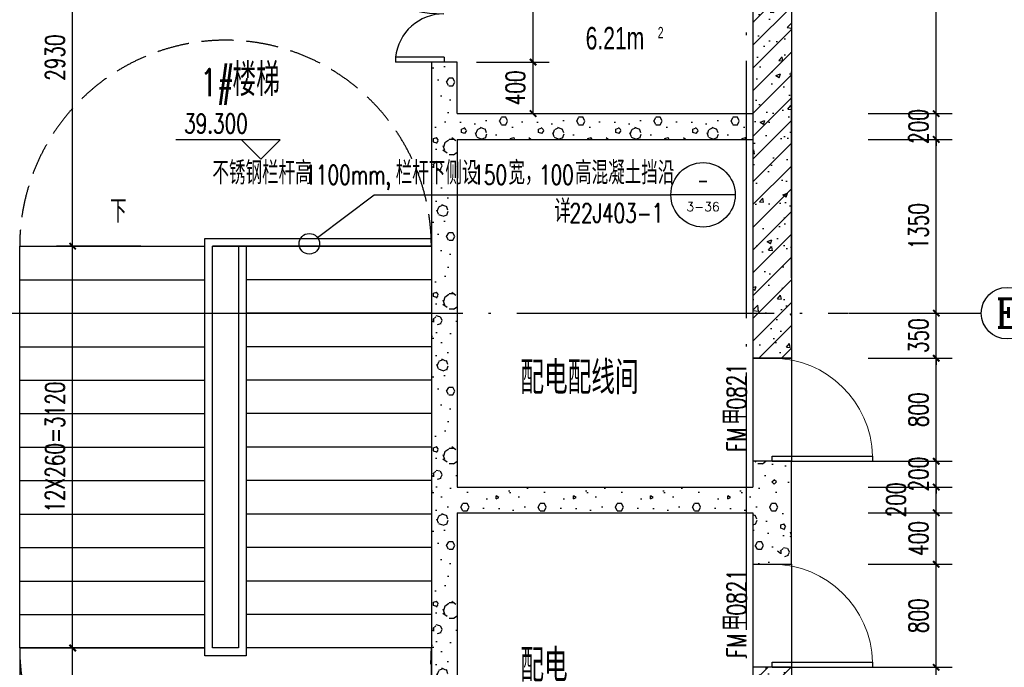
# Model space of a CAD drawing. Extents: x 797781 to 1255204, y 21234 to 1024248.
# Tile 926 of 1056: x 1179382 to 1187036, y 593530 to 598559. Entities that reach past the tile are written whole.
import ezdxf
from ezdxf.enums import TextEntityAlignment as Align

# ---------------------------------------------------------------- set-up
doc = ezdxf.new("R2010")
doc.units = 0
doc.header["$LTSCALE"] = 1000
doc.header["$MEASUREMENT"] = 0
doc.linetypes.add('230303生产综合楼-平面图_t8$0$DASH', pattern=[0.35, 0.25, -0.1])
doc.linetypes.add('230303生产综合楼-平面图_t8$0$DOTE', pattern=[2.42, 2, -0.2, 0.02, -0.2])
for name, color, linetype in [('230303生产综合楼-平面图_t8$0$AXIS', 3, 'Continuous'), ('230303生产综合楼-平面图_t8$0$AXIS_TEXT', 7, 'Continuous'), ('230303生产综合楼-平面图_t8$0$DIM_ELEV', 3, 'Continuous'), ('230303生产综合楼-平面图_t8$0$DIM_IDEN', 3, 'Continuous'), ('230303生产综合楼-平面图_t8$0$DIM_SYMB', 3, 'Continuous'), ('230303生产综合楼-平面图_t8$0$DOOR_FIRE', 4, 'Continuous'), ('230303生产综合楼-平面图_t8$0$DOOR_FIRE_TEXT', 7, 'Continuous'), ('230303生产综合楼-平面图_t8$0$DOTE', 1, '230303生产综合楼-平面图_t8$0$DOTE'), ('230303生产综合楼-平面图_t8$0$PUB_DIM', 3, 'Continuous'), ('230303生产综合楼-平面图_t8$0$PUB_HATCH', 8, 'Continuous'), ('230303生产综合楼-平面图_t8$0$PUB_TEXT', 7, 'Continuous'), ('230303生产综合楼-平面图_t8$0$SPACE', 7, 'Continuous'), ('230303生产综合楼-平面图_t8$0$STAIR', 2, 'Continuous'), ('230303生产综合楼-平面图_t8$0$WALL', 40, 'Continuous'), ('230303生产综合楼-平面图_t8$0$轮廓', 2, 'Continuous'), ('AXIS_TEXT', 7, 'Continuous'), ('DOOR_FIRE', 4, 'Continuous'), ('PUB_TEXT', 7, 'Continuous')]:
    doc.layers.add(name, color=color, linetype=linetype)
doc.styles.add('230303生产综合楼-平面图_t8$0$_HZTXT', font='@HZTXT_E', dxfattribs={"width": 0.7, "bigfont": '@@HZTXT'})
doc.styles.add('230303生产综合楼-平面图_t8$0$_TCH_AXIS', font='COMPLEX', dxfattribs={"bigfont": 'GBCBIG'})
doc.styles.add('230303生产综合楼-平面图_t8$0$_TCH_DIM', font='SIMPLEX', dxfattribs={"bigfont": 'GBCBIG'})
doc.styles.add('230303生产综合楼-平面图_T8$0$_TCH_DIM_T3', font='SIMPLEX', dxfattribs={"width": 0.705882, "bigfont": 'GBCBIG'})
doc.styles.add('230303生产综合楼-平面图_t8$0$_TCH_LABEL', font='COMPLEX', dxfattribs={"bigfont": 'GBCBIG'})
doc.styles.add('230303生产综合楼-平面图_t8$0$_TCH_WINDOW', font='SIMPLEX', dxfattribs={"height": 3.5, "bigfont": 'GBCBIG'})
doc.styles.add('COMPLEX', font='COMPLEX')
doc.dimstyles.new('230303生产综合楼-平面图_T8$0$_TCH_ARCH&&50', dxfattribs={"dimtxt": 148.75, "dimasz": 50, "dimexe": 125, "dimexo": 150, "dimgap": 63.125, "dimtad": 1, "dimdec": 0, "dimzin": 0, "dimdsep": 46, "dimtxsty": '230303生产综合楼-平面图_T8$0$_TCH_DIM_T3', "dimblk": '230303生产综合楼-平面图_t8$0$_ArchTick', "dimcen": 0.09, "dimclrt": 7, "dimazin": 2, "dimtfac": 1, "dimtdec": 0, "dimtix": 1, "dimtmove": 2, "dimatfit": 3, "dimfxl": 1, "dimtolj": 1, "dimtzin": 0, "dimarcsym": 0})
pattern_1 = [(0, (177, -183), (300, 600), [0, -600]), (0, (-174, -264), (300, 600), [0, -600]), (0, (21, -270), (300, 600), [0, -600]), (0, (234, -93), (300, 600), [0, -600]), (0, (-15, -300), (300, 600), [0, -600]), (0, (294, 285), (300, 600), [0, -600]), (0, (111, 237), (300, 600), [0, -600]), (0, (207, 162), (300, 600), [0, -600]), (0, (-282, 150), (300, 600), [0, -600]), (0, (12, 123), (300, 600), [0, -600]), (0, (-102, -30), (300, 600), [0, -600]), (0, (-96, -255), (300, 600), [0, -600]), (0, (129, -279), (300, 600), [0, -600]), (0, (294, -15), (300, 600), [0, -600]), (0, (-267, -108), (300, 600), [0, -600]), (0, (-216, -6), (300, 600), [0, -600]), (0, (18, -48), (300, 600), [0, -600]), (0, (-66, -135), (300, 600), [0, -600]), (0, (-114, 63), (300, 600), [0, -600]), (0, (-39, 288), (300, 600), [0, -600]), (0, (-243, -234), (300, 600), [0, -600]), (0, (87, 165), (300, 600), [0, -600]), (0, (-192, 174), (300, 600), [0, -600]), (0, (-240, 252), (300, 600), [0, -600]), (130.601294, (257.143, 97.143), (-1499.9999834, 1800.0000079), [26.34155, -11037.111]), (18.434949, (214.29, 108.57), (1499.9999945, 599.9999956), [27.10524, -3767.6279]), (90, (214.3, 82.86), (300, 600), [25.71428, -1174.28565]), (161.565051, (240, 74.29), (-1500.0000076, 599.999955), [27.10524, -3767.6279]), (53.130102, (240, 74.29), (300.000001, 600), [28.57143, -2971.4285]), (135, (262.86, -231.43), (-300.000036, 599.99996), [24.24366, -1672.8126]), (45, (228.57, -231.43), (299.999998, 599.999998), [24.24366, -1672.8126]), (135, (245.71, -248.57), (-300.000036, 599.99996), [24.24366, -1672.8126]), (45, (245.71, -248.57), (299.999998, 599.999998), [24.24366, -1672.8126]), (116.56505, (-25.7, 171.43), (-5e-05, 1199.99997), [31.94383, -638.8765]), (180, (-40, 200), (-300, 600), [34.28572, -565.71425]), (63.43495, (-88.57, 171.43), (3e-06, 1200), [31.94383, -638.8765]), (116.56505, (-74.3, 142.86), (-5e-05, 1199.99997), [31.94383, -638.8765]), (0, (-74.3, 142.86), (300, 600), [34.28572, -565.71425]), (63.43495, (-40, 142.86), (3e-06, 1200), [31.94383, -638.8765]), (107.102728, (200, -31.429), (-899.9999656, 3000.00000484), [38.86135, -16282.9025]), (143.972626, (188.57, 5.714), (-5699.9999277, 4199.9999952), [38.86135, -8122.02]), (180, (157.14, 28.6), (-300, 600), [37.14286, -562.8571]), (36.0273733, (88.57, 5.714), (5699.9999579, 4199.9999547), [38.86135, -8122.02]), (71.565051, (77.14, -28.57), (900.0000046, 2999.999995), [36.14032, -3758.5928]), (107.102728, (88.571, -65.714), (-899.9999656, 3000.00000484), [38.86135, -16282.9025]), (143.972626, (120, -88.57), (-5699.9999277, 4199.9999952), [38.86135, -8122.02]), (0, (120, -88.6), (300, 600), [37.14286, -562.8571]), (36.0273733, (157.143, -88.57), (5699.9999579, 4199.9999547), [38.86135, -8122.02]), (71.565051, (188.57, -65.71), (900.0000046, 2999.999995), [36.14032, -3758.5928]), (150.255118, (205.714, 248.57), (-900.000002, 599.9999926), [23.03502, -4814.3196]), (90, (185.7, 237.14), (300, 600), [22.85714, -1177.14275]), (29.744881, (185.714, 237.14), (900.0000005, 599.999997), [23.03502, -4814.3196]), (116.56505, (65.7, -177.14), (-5e-05, 1199.99997), [31.94383, -638.8765]), (168.690067, (51.43, -148.57), (-2700.000002, 599.999985), [29.13725, -6089.6855]), (41.185925, (0, -162.857), (7499.99995456, 6599.9999423), [30.37184, -12725.802]), (90, (0, -191.43), (300, 600), [28.57143, -1171.4285]), (138.814074, (22.857, -211.429), (-7499.9998667, 6600.00004204), [30.37184, -12725.802]), (16.6992442, (22.857, -211.429), (9899.9999255, 2999.9999686), [29.82945, -12498.5375]), (60.945396, (51.43, -202.857), (299.9999992, 599.9999947), [29.41609, -12325.3395]), (109.983106, (-185.714, 74.286), (-1500.00000565, 4199.9999889), [33.442, -14012.1975]), (155.556045, (-197.143, 105.714), (-3900.00001487, 1799.9999626), [34.52299, -14465.1315]), (24.4439547, (-260, 105.714), (3900.00000195, 1799.99999134), [34.52299, -14465.1315]), (70.0168934, (-271.429, 74.286), (1500.0000045, 4199.9999896), [33.442, -14012.1975]), (109.983106, (-260, 42.857), (-1500.00000565, 4199.9999889), [33.442, -14012.1975]), (160.016893, (-228.57, 31.43), (-1500.0000009, 599.9999727), [33.442, -6989.3775]), (19.9831065, (-228.57, 31.43), (1499.9999918, 599.999999), [33.442, -6989.3775]), (70.0168934, (-197.143, 42.857), (1500.0000045, 4199.9999896), [33.442, -14012.1975]), (122.005383, (37.14, 20), (-300.0000403, 599.9999694), [26.95423, -5633.434]), (18.434949, (-2.86, 34.29), (1499.9999945, 599.9999956), [27.10524, -3767.6279]), (90, (-2.86, 8.57), (300, 600), [25.71428, -1174.28565]), (161.565051, (22.86, 0), (-1500.0000076, 599.999955), [27.10524, -3767.6279]), (54.4623222, (22.857, 0), (2099.999997, 2999.9999955), [24.57807, -10298.2115]), (116.56505, (-137.14, -125.7), (-5e-05, 1199.99997), [31.94383, -638.8765]), (180, (-151.4, -97.14), (-300, 600), [31.42857, -568.5714]), (59.0362434, (-200, -125.714), (300.000001, 599.999997), [33.31973, -6963.822]), (120.963756, (-182.857, -154.286), (-300.000041, 599.9999724), [33.31973, -6963.822]), (0, (-182.86, -154.3), (300, 600), [31.42857, -568.5714]), (63.43495, (-151.43, -154.3), (3e-06, 1200), [31.94383, -638.8765])]
pattern_2 = [(45, (0, 0), (-88.388348, 88.388348), []), (50, (0, 0), (358.63009, -31.37607), [37.5, -412.5]), (355, (0, 0), (-69.37567, 376.09607), [30, -330]), (100.4514, (29.9, -2.6), (289.25469, 344.71977), [31.870095, -350.57106]), (46.1842, (0, 100), (533.62052, -82.7595), [56.25, -618.75]), (96.6356, (44.47, 93.1), (467.33135, 487.05894), [47.80514, -525.8565]), (351.1842, (0, 100), (467.33097, 487.0593), [45, -495]), (21, (50, 75), (298.453526, -201.309445), [37.5, -412.5]), (326, (50, 75), (121.65767, 362.57502), [30, -330]), (71.4514, (74.87, 58.22), (420.11131, 161.26525), [31.870095, -350.57106]), (37.5, (0, 0), (6.079928, 166.446927), [0, -326, 0, -335, 0, -331.25]), (7.5, (0, 0), (131.534769, 197.205856), [0, -191, 0, -318.5, 0, -126.25]), (327.5, (-111.5, 0), (266.911218, -11.277436), [0, -125, 0, -390, 0, -517.5]), (317.5, (-161.5, 0), (291.593085, 50.05249), [0, -162.5, 0, -259, 0, -367.5])]

# ---------------------------------------------------------------- blocks, each defined once
blk = doc.blocks.new('230303生产综合楼-平面图_t8$0$_ArchTick')
at = {"color": 0, "linetype": 'ByBlock', "const_width": 0.3}
blk.add_lwpolyline([(-0.5, -0.5), (0.5, 0.5)], dxfattribs=at)
blk = doc.blocks.new('*D3649')
at = {"layer": '230303生产综合楼-平面图_t8$0$AXIS', "color": 0, "lineweight": -2, "transparency": 16777216}
for p, q in [((1180322.6, 599730), (1179668.7, 599730)), ((1179793.7, 596800), (1179793.7, 599730)), ((1180322.6, 596800), (1179668.7, 596800))]:
    blk.add_line(p, q, dxfattribs=at)
at = {"layer": 'Defpoints', "color": 0, "transparency": 16777216}
for p in [(1179793.7, 599730), (1180472.6, 599730), (1180472.6, 596800)]:
    blk.add_point(p, dxfattribs=at)
at = {"layer": '230303生产综合楼-平面图_t8$0$AXIS', "color": 0, "lineweight": -2, "transparency": 16777216, "xscale": 50, "yscale": 50, "zscale": 50}
for p, rotation in [((1179793.7, 599730), 90), ((1179793.7, 596800), 270)]:
    blk.add_blockref('230303生产综合楼-平面图_t8$0$_ArchTick', p, dxfattribs=dict(at, rotation=rotation))
at = {"layer": '230303生产综合楼-平面图_t8$0$AXIS', "color": 7, "transparency": 16777216, "insert": (1179656.2, 598265), "char_height": 148.75, "attachment_point": 5, "rotation": 90, "style": '230303生产综合楼-平面图_T8$0$_TCH_DIM_T3'}
blk.add_mtext('\\A1;2930', dxfattribs=at)
blk = doc.blocks.new('*D3650')
at = {"layer": '230303生产综合楼-平面图_t8$0$AXIS', "color": 0, "lineweight": -2, "transparency": 16777216}
for p, q in [((1180322.6, 596800), (1179668.7, 596800)), ((1179793.7, 593680), (1179793.7, 596800)), ((1180322.6, 593680), (1179668.7, 593680))]:
    blk.add_line(p, q, dxfattribs=at)
at = {"layer": 'Defpoints', "color": 0, "transparency": 16777216}
for p in [(1179793.7, 596800), (1180472.6, 596800), (1180472.6, 593680)]:
    blk.add_point(p, dxfattribs=at)
at = {"layer": '230303生产综合楼-平面图_t8$0$AXIS', "color": 0, "lineweight": -2, "transparency": 16777216, "xscale": 50, "yscale": 50, "zscale": 50}
for p, rotation in [((1179793.7, 596800), 90), ((1179793.7, 593680), 270)]:
    blk.add_blockref('230303生产综合楼-平面图_t8$0$_ArchTick', p, dxfattribs=dict(at, rotation=rotation))
at = {"layer": '230303生产综合楼-平面图_t8$0$AXIS', "color": 7, "transparency": 16777216, "insert": (1179656.2, 595240), "char_height": 148.75, "attachment_point": 5, "rotation": 90, "style": '230303生产综合楼-平面图_T8$0$_TCH_DIM_T3'}
blk.add_mtext('\\A1;12X260=3120', dxfattribs=at)
blk = doc.blocks.new('*D3651')
at = {"layer": '230303生产综合楼-平面图_t8$0$AXIS', "color": 0, "lineweight": -2, "transparency": 16777216}
for p, q in [((1180322.6, 593680), (1179668.7, 593680)), ((1179793.7, 592030), (1179793.7, 593680)), ((1180322.6, 592030), (1179668.7, 592030))]:
    blk.add_line(p, q, dxfattribs=at)
at = {"layer": 'Defpoints', "color": 0, "transparency": 16777216}
for p in [(1179793.7, 593680), (1180472.6, 593680), (1180472.6, 592030)]:
    blk.add_point(p, dxfattribs=at)
at = {"layer": '230303生产综合楼-平面图_t8$0$AXIS', "color": 0, "lineweight": -2, "transparency": 16777216, "xscale": 50, "yscale": 50, "zscale": 50}
for p, rotation in [((1179793.7, 593680), 90), ((1179793.7, 592030), 270)]:
    blk.add_blockref('230303生产综合楼-平面图_t8$0$_ArchTick', p, dxfattribs=dict(at, rotation=rotation))
at = {"layer": '230303生产综合楼-平面图_t8$0$AXIS', "color": 7, "transparency": 16777216, "insert": (1179656.2, 592855), "char_height": 148.75, "attachment_point": 5, "rotation": 90, "style": '230303生产综合楼-平面图_T8$0$_TCH_DIM_T3'}
blk.add_mtext('\\A1;1650', dxfattribs=at)
blk = doc.blocks.new('*D3653')
at = {"layer": '230303生产综合楼-平面图_t8$0$PUB_DIM', "color": 0, "lineweight": -2, "transparency": 16777216}
for p, q in [((1182932.2, 599730), (1183498.1, 599730)), ((1183373.1, 598230), (1183373.1, 599730)), ((1182932.2, 598230), (1183498.1, 598230))]:
    blk.add_line(p, q, dxfattribs=at)
at = {"layer": 'Defpoints', "color": 0, "transparency": 16777216}
for p in [(1182782.2, 599730), (1183373.1, 599730), (1182782.2, 598230)]:
    blk.add_point(p, dxfattribs=at)
at = {"layer": '230303生产综合楼-平面图_t8$0$PUB_DIM', "color": 0, "lineweight": -2, "transparency": 16777216, "xscale": 50, "yscale": 50, "zscale": 50}
for p, rotation in [((1183373.1, 599730), 90), ((1183373.1, 598230), 270)]:
    blk.add_blockref('230303生产综合楼-平面图_t8$0$_ArchTick', p, dxfattribs=dict(at, rotation=rotation))
at = {"layer": '230303生产综合楼-平面图_t8$0$PUB_DIM', "color": 7, "transparency": 16777216, "insert": (1183235.6, 598980), "char_height": 148.75, "attachment_point": 5, "rotation": 90, "style": '230303生产综合楼-平面图_T8$0$_TCH_DIM_T3'}
blk.add_mtext('\\A1;1500', dxfattribs=at)
blk = doc.blocks.new('*D3654')
at = {"layer": '230303生产综合楼-平面图_t8$0$PUB_DIM', "color": 0, "lineweight": -2, "transparency": 16777216}
for p, q in [((1182932.2, 598230), (1183498.1, 598230)), ((1183373.1, 597830), (1183373.1, 598230)), ((1182932.2, 597830), (1183498.1, 597830))]:
    blk.add_line(p, q, dxfattribs=at)
at = {"layer": 'Defpoints', "color": 0, "transparency": 16777216}
for p in [(1182782.2, 598230), (1183373.1, 598230), (1182782.2, 597830)]:
    blk.add_point(p, dxfattribs=at)
at = {"layer": '230303生产综合楼-平面图_t8$0$PUB_DIM', "color": 0, "lineweight": -2, "transparency": 16777216, "xscale": 50, "yscale": 50, "zscale": 50}
for p, rotation in [((1183373.1, 598230), 90), ((1183373.1, 597830), 270)]:
    blk.add_blockref('230303生产综合楼-平面图_t8$0$_ArchTick', p, dxfattribs=dict(at, rotation=rotation))
at = {"layer": '230303生产综合楼-平面图_t8$0$PUB_DIM', "color": 7, "transparency": 16777216, "insert": (1183235.6, 598030), "char_height": 148.75, "attachment_point": 5, "rotation": 90, "style": '230303生产综合楼-平面图_T8$0$_TCH_DIM_T3'}
blk.add_mtext('\\A1;400', dxfattribs=at)
blk = doc.blocks.new('*D3685')
at = {"layer": '230303生产综合楼-平面图_t8$0$AXIS', "color": 0, "lineweight": -2, "transparency": 16777216}
for p, q in [((1185978.1, 600530), (1186632, 600530)), ((1186507, 597830), (1186507, 600530)), ((1185978.1, 597830), (1186632, 597830))]:
    blk.add_line(p, q, dxfattribs=at)
at = {"layer": 'Defpoints', "color": 0, "transparency": 16777216}
for p in [(1185828.1, 600530), (1186507, 600530), (1185828.1, 597830)]:
    blk.add_point(p, dxfattribs=at)
at = {"layer": '230303生产综合楼-平面图_t8$0$AXIS', "color": 0, "lineweight": -2, "transparency": 16777216, "xscale": 50, "yscale": 50, "zscale": 50}
for p, rotation in [((1186507, 600530), 90), ((1186507, 597830), 270)]:
    blk.add_blockref('230303生产综合楼-平面图_t8$0$_ArchTick', p, dxfattribs=dict(at, rotation=rotation))
at = {"layer": '230303生产综合楼-平面图_t8$0$AXIS', "color": 7, "transparency": 16777216, "insert": (1186369.5, 599180), "char_height": 148.75, "attachment_point": 5, "rotation": 90, "style": '230303生产综合楼-平面图_T8$0$_TCH_DIM_T3'}
blk.add_mtext('\\A1;2700', dxfattribs=at)
blk = doc.blocks.new('*D3686')
at = {"layer": '230303生产综合楼-平面图_t8$0$AXIS', "color": 0, "lineweight": -2, "transparency": 16777216}
for p, q in [((1186507, 597830), (1186507, 597880)), ((1185978.1, 597830), (1186632, 597830)), ((1186507, 597630), (1186507, 597830)), ((1185978.1, 597630), (1186632, 597630)), ((1186507, 597630), (1186507, 597580))]:
    blk.add_line(p, q, dxfattribs=at)
at = {"layer": 'Defpoints', "color": 0, "transparency": 16777216}
for p in [(1185828.1, 597830), (1186507, 597830), (1185828.1, 597630)]:
    blk.add_point(p, dxfattribs=at)
at = {"layer": '230303生产综合楼-平面图_t8$0$AXIS', "color": 0, "lineweight": -2, "transparency": 16777216, "xscale": 50, "yscale": 50, "zscale": 50}
for p, rotation in [((1186507, 597830), 270), ((1186507, 597630), 90)]:
    blk.add_blockref('230303生产综合楼-平面图_t8$0$_ArchTick', p, dxfattribs=dict(at, rotation=rotation))
at = {"layer": '230303生产综合楼-平面图_t8$0$AXIS', "color": 7, "transparency": 16777216, "insert": (1186369.5, 597730), "char_height": 148.75, "attachment_point": 5, "rotation": 90, "style": '230303生产综合楼-平面图_T8$0$_TCH_DIM_T3'}
blk.add_mtext('\\A1;200', dxfattribs=at)
blk = doc.blocks.new('*D3687')
at = {"layer": '230303生产综合楼-平面图_t8$0$AXIS', "color": 0, "lineweight": -2, "transparency": 16777216}
for p, q in [((1185978.1, 597630), (1186632, 597630)), ((1186507, 596280), (1186507, 597630)), ((1185978.1, 596280), (1186632, 596280))]:
    blk.add_line(p, q, dxfattribs=at)
at = {"layer": 'Defpoints', "color": 0, "transparency": 16777216}
for p in [(1185828.1, 597630), (1186507, 597630), (1185828.1, 596280)]:
    blk.add_point(p, dxfattribs=at)
at = {"layer": '230303生产综合楼-平面图_t8$0$AXIS', "color": 0, "lineweight": -2, "transparency": 16777216, "xscale": 50, "yscale": 50, "zscale": 50}
for p, rotation in [((1186507, 597630), 90), ((1186507, 596280), 270)]:
    blk.add_blockref('230303生产综合楼-平面图_t8$0$_ArchTick', p, dxfattribs=dict(at, rotation=rotation))
at = {"layer": '230303生产综合楼-平面图_t8$0$AXIS', "color": 7, "transparency": 16777216, "insert": (1186369.5, 596955), "char_height": 148.75, "attachment_point": 5, "rotation": 90, "style": '230303生产综合楼-平面图_T8$0$_TCH_DIM_T3'}
blk.add_mtext('\\A1;1350', dxfattribs=at)
blk = doc.blocks.new('*D3688')
at = {"layer": '230303生产综合楼-平面图_t8$0$AXIS', "color": 0, "lineweight": -2, "transparency": 16777216}
for p, q in [((1186507, 596280), (1186507, 596330)), ((1185978.1, 596280), (1186632, 596280)), ((1186507, 595930), (1186507, 596280)), ((1185978.1, 595930), (1186632, 595930)), ((1186507, 595930), (1186507, 595880))]:
    blk.add_line(p, q, dxfattribs=at)
at = {"layer": 'Defpoints', "color": 0, "transparency": 16777216}
for p in [(1185828.1, 596280), (1186507, 596280), (1185828.1, 595930)]:
    blk.add_point(p, dxfattribs=at)
at = {"layer": '230303生产综合楼-平面图_t8$0$AXIS', "color": 0, "lineweight": -2, "transparency": 16777216, "xscale": 50, "yscale": 50, "zscale": 50}
for p, rotation in [((1186507, 596280), 270), ((1186507, 595930), 90)]:
    blk.add_blockref('230303生产综合楼-平面图_t8$0$_ArchTick', p, dxfattribs=dict(at, rotation=rotation))
at = {"layer": '230303生产综合楼-平面图_t8$0$AXIS', "color": 7, "transparency": 16777216, "insert": (1186369.5, 596105), "char_height": 148.75, "attachment_point": 5, "rotation": 90, "style": '230303生产综合楼-平面图_T8$0$_TCH_DIM_T3'}
blk.add_mtext('\\A1;350', dxfattribs=at)
blk = doc.blocks.new('*D3689')
at = {"layer": '230303生产综合楼-平面图_t8$0$AXIS', "color": 0, "lineweight": -2, "transparency": 16777216}
for p, q in [((1185978.1, 595930), (1186632, 595930)), ((1186507, 595130), (1186507, 595930)), ((1185978.1, 595130), (1186632, 595130))]:
    blk.add_line(p, q, dxfattribs=at)
at = {"layer": 'Defpoints', "color": 0, "transparency": 16777216}
for p in [(1185828.1, 595930), (1186507, 595930), (1185828.1, 595130)]:
    blk.add_point(p, dxfattribs=at)
at = {"layer": '230303生产综合楼-平面图_t8$0$AXIS', "color": 0, "lineweight": -2, "transparency": 16777216, "xscale": 50, "yscale": 50, "zscale": 50}
for p, rotation in [((1186507, 595930), 90), ((1186507, 595130), 270)]:
    blk.add_blockref('230303生产综合楼-平面图_t8$0$_ArchTick', p, dxfattribs=dict(at, rotation=rotation))
at = {"layer": '230303生产综合楼-平面图_t8$0$AXIS', "color": 7, "transparency": 16777216, "insert": (1186369.5, 595530), "char_height": 148.75, "attachment_point": 5, "rotation": 90, "style": '230303生产综合楼-平面图_T8$0$_TCH_DIM_T3'}
blk.add_mtext('\\A1;800', dxfattribs=at)
blk = doc.blocks.new('*D3690')
at = {"layer": '230303生产综合楼-平面图_t8$0$AXIS', "color": 0, "lineweight": -2, "transparency": 16777216}
for p, q in [((1186507, 595130), (1186507, 595180)), ((1185978.1, 595130), (1186632, 595130)), ((1186507, 594930), (1186507, 595130)), ((1185978.1, 594930), (1186632, 594930)), ((1186507, 594930), (1186507, 594880))]:
    blk.add_line(p, q, dxfattribs=at)
at = {"layer": 'Defpoints', "color": 0, "transparency": 16777216}
for p in [(1185828.1, 595130), (1186507, 595130), (1185828.1, 594930)]:
    blk.add_point(p, dxfattribs=at)
at = {"layer": '230303生产综合楼-平面图_t8$0$AXIS', "color": 0, "lineweight": -2, "transparency": 16777216, "xscale": 50, "yscale": 50, "zscale": 50}
for p, rotation in [((1186507, 595130), 270), ((1186507, 594930), 90)]:
    blk.add_blockref('230303生产综合楼-平面图_t8$0$_ArchTick', p, dxfattribs=dict(at, rotation=rotation))
at = {"layer": '230303生产综合楼-平面图_t8$0$AXIS', "color": 7, "transparency": 16777216, "insert": (1186369.5, 595030), "char_height": 148.75, "attachment_point": 5, "rotation": 90, "style": '230303生产综合楼-平面图_T8$0$_TCH_DIM_T3'}
blk.add_mtext('\\A1;200', dxfattribs=at)
blk = doc.blocks.new('*D3691')
at = {"layer": '230303生产综合楼-平面图_t8$0$AXIS', "color": 0, "lineweight": -2, "transparency": 16777216}
for p, q in [((1185978.1, 594930), (1186632, 594930)), ((1186507, 594730), (1186507, 594930)), ((1185978.1, 594730), (1186632, 594730))]:
    blk.add_line(p, q, dxfattribs=at)
at = {"layer": 'Defpoints', "color": 0, "transparency": 16777216}
for p in [(1185828.1, 594930), (1186507, 594930), (1185828.1, 594730)]:
    blk.add_point(p, dxfattribs=at)
at = {"layer": '230303生产综合楼-平面图_t8$0$AXIS', "color": 0, "lineweight": -2, "transparency": 16777216, "xscale": 50, "yscale": 50, "zscale": 50}
for p, rotation in [((1186507, 594930), 90), ((1186507, 594730), 270)]:
    blk.add_blockref('230303生产综合楼-平面图_t8$0$_ArchTick', p, dxfattribs=dict(at, rotation=rotation))
at = {"layer": '230303生产综合楼-平面图_t8$0$AXIS', "color": 7, "transparency": 16777216, "insert": (1186194.5, 594830), "char_height": 148.75, "attachment_point": 5, "rotation": 90, "style": '230303生产综合楼-平面图_T8$0$_TCH_DIM_T3'}
blk.add_mtext('\\A1;200', dxfattribs=at)
blk = doc.blocks.new('*D3692')
at = {"layer": '230303生产综合楼-平面图_t8$0$AXIS', "color": 0, "lineweight": -2, "transparency": 16777216}
for p, q in [((1185978.1, 594730), (1186632, 594730)), ((1186507, 594330), (1186507, 594730)), ((1185978.1, 594330), (1186632, 594330))]:
    blk.add_line(p, q, dxfattribs=at)
at = {"layer": 'Defpoints', "color": 0, "transparency": 16777216}
for p in [(1185828.1, 594730), (1186507, 594730), (1185828.1, 594330)]:
    blk.add_point(p, dxfattribs=at)
at = {"layer": '230303生产综合楼-平面图_t8$0$AXIS', "color": 0, "lineweight": -2, "transparency": 16777216, "xscale": 50, "yscale": 50, "zscale": 50}
for p, rotation in [((1186507, 594730), 90), ((1186507, 594330), 270)]:
    blk.add_blockref('230303生产综合楼-平面图_t8$0$_ArchTick', p, dxfattribs=dict(at, rotation=rotation))
at = {"layer": '230303生产综合楼-平面图_t8$0$AXIS', "color": 7, "transparency": 16777216, "insert": (1186369.5, 594530), "char_height": 148.75, "attachment_point": 5, "rotation": 90, "style": '230303生产综合楼-平面图_T8$0$_TCH_DIM_T3'}
blk.add_mtext('\\A1;400', dxfattribs=at)
blk = doc.blocks.new('*D3693')
at = {"layer": '230303生产综合楼-平面图_t8$0$AXIS', "color": 0, "lineweight": -2, "transparency": 16777216}
for p, q in [((1185978.1, 594330), (1186632, 594330)), ((1186507, 593530), (1186507, 594330)), ((1185978.1, 593530), (1186632, 593530))]:
    blk.add_line(p, q, dxfattribs=at)
at = {"layer": 'Defpoints', "color": 0, "transparency": 16777216}
for p in [(1185828.1, 594330), (1186507, 594330), (1185828.1, 593530)]:
    blk.add_point(p, dxfattribs=at)
at = {"layer": '230303生产综合楼-平面图_t8$0$AXIS', "color": 0, "lineweight": -2, "transparency": 16777216, "xscale": 50, "yscale": 50, "zscale": 50}
for p, rotation in [((1186507, 594330), 90), ((1186507, 593530), 270)]:
    blk.add_blockref('230303生产综合楼-平面图_t8$0$_ArchTick', p, dxfattribs=dict(at, rotation=rotation))
at = {"layer": '230303生产综合楼-平面图_t8$0$AXIS', "color": 7, "transparency": 16777216, "insert": (1186369.5, 593930), "char_height": 148.75, "attachment_point": 5, "rotation": 90, "style": '230303生产综合楼-平面图_T8$0$_TCH_DIM_T3'}
blk.add_mtext('\\A1;800', dxfattribs=at)
blk = doc.blocks.new('*D3694')
at = {"layer": '230303生产综合楼-平面图_t8$0$AXIS', "color": 0, "lineweight": -2, "transparency": 16777216}
for p, q in [((1185978.1, 593530), (1186632, 593530)), ((1186507, 592030), (1186507, 593530)), ((1185978.1, 592030), (1186632, 592030))]:
    blk.add_line(p, q, dxfattribs=at)
at = {"layer": 'Defpoints', "color": 0, "transparency": 16777216}
for p in [(1185828.1, 593530), (1186507, 593530), (1185828.1, 592030)]:
    blk.add_point(p, dxfattribs=at)
at = {"layer": '230303生产综合楼-平面图_t8$0$AXIS', "color": 0, "lineweight": -2, "transparency": 16777216, "xscale": 50, "yscale": 50, "zscale": 50}
for p, rotation in [((1186507, 593530), 90), ((1186507, 592030), 270)]:
    blk.add_blockref('230303生产综合楼-平面图_t8$0$_ArchTick', p, dxfattribs=dict(at, rotation=rotation))
at = {"layer": '230303生产综合楼-平面图_t8$0$AXIS', "color": 7, "transparency": 16777216, "insert": (1186369.5, 592780), "char_height": 148.75, "attachment_point": 5, "rotation": 90, "style": '230303生产综合楼-平面图_T8$0$_TCH_DIM_T3'}
blk.add_mtext('\\A1;1500', dxfattribs=at)
blk = doc.blocks.new('_AXISO')
blk.add_circle((0, 0), 0.5)
at = {"layer": 'AXIS_TEXT', "style": 'COMPLEX', "width": 1.041667}
blk.add_attdef('A', text='', height=0.56, dxfattribs=at).set_placement((-0.25, -0.28), (0.25, -0.28), align=Align.FIT)
blk = doc.blocks.new('$DorLib2D$00000001')
for p, q in [((0.45, 0.975), (0.5, 0.975)), ((0.45, 0), (0.45, 0.975)), ((0.5, 0), (0.5, 0.975)), ((0.5, 0), (0.45, 0))]:
    blk.add_line(p, q)
at = {"lineweight": 13}
blk.add_arc((0.475, 0), 0.975, 91.46928, 180, dxfattribs=at)
blk = doc.blocks.new('230303生产综合楼-平面图_t8$0$$DorLib2D$00000225')
at = {"color": 0}
for p, q in [((0.475, -0.0014), (0.475, 0.7521)), ((0.475, 0.7521), (0.5, 0.7521)), ((0.5, -0.0014), (0.5, 0.7521)), ((-0.5, 0), (-0.5, 0.252)), ((-0.475, 0.252), (-0.5, 0.252)), ((-0.475, 0), (-0.475, 0.252)), ((-0.475, 0), (-0.5, 0)), ((0.475, -0.0014), (0.5, -0.0014))]:
    blk.add_line(p, q, dxfattribs=at)
for centre, radius, start, end in [((0.5046, -0.0019), 0.7546, 92.2493, 179.7238), ((-0.5008, 0.0026), 0.2508, 359.7899, 84.0974)]:
    blk.add_arc(centre, radius, start, end, dxfattribs=at)

msp = doc.modelspace()

# ---------------------------------------------------------------- hatches: boundary and pattern name
at = {"layer": '230303生产综合楼-平面图_t8$0$PUB_HATCH'}
h = msp.add_hatch(dxfattribs=at)
h.set_pattern_fill('钢筋混凝土', color=256, scale=50, style=0)
h.set_pattern_definition(pattern_2)
h.paths.add_polyline_path([(1185382.2, 600830), (1185082.2, 600530), (1185082.2, 597730), (1185382.2, 597730)])
h = msp.add_hatch(dxfattribs=at)
h.set_pattern_fill('加气混凝土', color=256, scale=50, style=0)
h.set_pattern_definition(pattern_1)
h.paths.add_polyline_path([(1182782.2, 597830), (1182782.2, 598230), (1182582.2, 598230), (1182582.2, 597730), (1182715.5, 597730)])
h = msp.add_hatch(dxfattribs=at)
h.set_pattern_fill('加气混凝土', color=256, scale=50, style=0)
h.set_pattern_definition(pattern_1)
h.paths.add_polyline_path([(1182715.5, 597730), (1182782.2, 597630), (1185082.2, 597630), (1185082.2, 597830), (1182782.2, 597830)])
h = msp.add_hatch(dxfattribs=at)
h.set_pattern_fill('加气混凝土', color=256, scale=50, style=0)
h.set_pattern_definition(pattern_1)
h.paths.add_polyline_path([(1182715.5, 597730), (1182582.2, 597730), (1182582.2, 594830), (1182715.5, 594830), (1182782.2, 594930), (1182782.2, 597630)])
h = msp.add_hatch(dxfattribs=at)
h.set_pattern_fill('钢筋混凝土', color=256, scale=50, style=0)
h.set_pattern_definition(pattern_2)
h.paths.add_polyline_path([(1185382.2, 597730), (1185082.2, 597730), (1185082.2, 595930), (1185382.2, 595930)])
h = msp.add_hatch(dxfattribs=at)
h.set_pattern_fill('加气混凝土', color=256, scale=50, style=0)
h.set_pattern_definition(pattern_1)
h.paths.add_polyline_path([(1185382.2, 594830), (1185382.2, 595130), (1185082.2, 595130), (1185082.2, 594930), (1185182.2, 594830)])
h = msp.add_hatch(dxfattribs=at)
h.set_pattern_fill('加气混凝土', color=256, scale=50, style=0)
h.set_pattern_definition(pattern_1)
h.paths.add_polyline_path([(1182715.5, 594830), (1182782.2, 594730), (1185082.2, 594730), (1185182.2, 594830), (1185082.2, 594930), (1182782.2, 594930)])
h = msp.add_hatch(dxfattribs=at)
h.set_pattern_fill('加气混凝土', color=256, scale=50, style=0)
h.set_pattern_definition(pattern_1)
h.paths.add_polyline_path([(1182715.5, 594830), (1182582.2, 594830), (1182582.2, 592630), (1182782.2, 592630), (1182782.2, 594730)])
h = msp.add_hatch(dxfattribs=at)
h.set_pattern_fill('加气混凝土', color=256, scale=50, style=0)
h.set_pattern_definition(pattern_1)
h.paths.add_polyline_path([(1185082.2, 594730), (1185082.2, 594330), (1185382.2, 594330), (1185382.2, 594830), (1185182.2, 594830)])
h = msp.add_hatch(dxfattribs=at)
h.set_pattern_fill('加气混凝土', color=256, scale=50, style=0)
h.set_pattern_definition(pattern_1)
h.paths.add_polyline_path([(1185382.2, 593530), (1185382.2, 593530), (1185082.2, 593530), (1185082.2, 593530)])
h = msp.add_hatch(dxfattribs=at)
h.set_pattern_fill('钢筋混凝土', color=256, scale=50, style=0)
h.set_pattern_definition(pattern_2)
h.paths.add_polyline_path([(1185082.2, 593530), (1185082.2, 592030), (1185382.2, 591730), (1185382.2, 593530)])

# ---------------------------------------------------------------- linework, layer by layer
at = {"layer": '230303生产综合楼-平面图_t8$0$AXIS'}
msp.add_line((1185828.1, 596280), (1186857, 596280), dxfattribs=at)
at = {"layer": '230303生产综合楼-平面图_t8$0$DIM_ELEV'}
for p, q in [((1181407.1, 597626.6), (1180597.1, 597626.6)), ((1181257.1, 597476.6), (1181107.1, 597626.6)), ((1181257.1, 597476.6), (1181407.1, 597626.6))]:
    msp.add_line(p, q, dxfattribs=at)
at = {"layer": '230303生产综合楼-平面图_t8$0$DIM_IDEN'}
for p, q in [((1181697.4, 596867), (1182137.8, 597199.4)), ((1182137.8, 597199.4), (1184444.2, 597199.4)), ((1184944.2, 597199.4), (1184444.2, 597199.4))]:
    msp.add_line(p, q, dxfattribs=at)
for centre, radius in [((1184694.2, 597199.4), 250), ((1181633.6, 596818.8), 80)]:
    msp.add_circle(centre, radius, dxfattribs=at)
at = {"layer": '230303生产综合楼-平面图_t8$0$DIM_SYMB'}
msp.add_lwpolyline([(1180132.2, 596930, 0, 0, 0), (1180132.2, 592855, 0, 0, 0), (1181832.2, 592855, 0, 0, 0), (1181832.2, 596520, 40, 0, 0), (1181832.2, 596670, 0, 0, 0)], format="xyseb", dxfattribs=at)
at = {"layer": '230303生产综合楼-平面图_t8$0$DOTE'}
for p, q in [((1185032.2, 591400.2), (1185032.2, 601209.8)), ((1175985.8, 596280), (1185821.5, 596280))]:
    msp.add_line(p, q, dxfattribs=at)
at = {"layer": '230303生产综合楼-平面图_t8$0$STAIR'}
for p, q in [((1180822.2, 593620), (1180822.2, 596860)), ((1180822.2, 596860), (1182582.2, 596860)), ((1182582.2, 596860), (1182582.2, 596800)), ((1179382.2, 593680), (1179382.2, 596800)), ((1179382.2, 596800), (1180822.2, 596800)), ((1180882.2, 593680), (1180882.2, 596800)), ((1180882.2, 593680), (1180882.2, 596800)), ((1180882.2, 596800), (1182582.2, 596800)), ((1181082.2, 596800), (1180882.2, 596800)), ((1181082.2, 596800), (1181082.2, 593680)), ((1181142.2, 596800), (1181082.2, 596800)), ((1181082.2, 596800), (1181082.2, 593680)), ((1181142.2, 596800), (1181082.2, 596800)), ((1182582.2, 596800), (1181142.2, 596800)), ((1181142.2, 596800), (1181142.2, 593620)), ((1182582.2, 596800), (1182582.2, 593680)), ((1179382.2, 596540), (1180822.2, 596540)), ((1182582.2, 596540), (1181142.2, 596540)), ((1179382.2, 596280), (1180822.2, 596280)), ((1182582.2, 596280), (1181142.2, 596280)), ((1179382.2, 596020), (1180822.2, 596020)), ((1182582.2, 596020), (1181142.2, 596020)), ((1179382.2, 595760), (1180822.2, 595760)), ((1182582.2, 595760), (1181142.2, 595760)), ((1179382.2, 595500), (1180822.2, 595500)), ((1182582.2, 595500), (1181142.2, 595500)), ((1179382.2, 595240), (1180822.2, 595240)), ((1182582.2, 595240), (1181142.2, 595240)), ((1179382.2, 594980), (1180822.2, 594980)), ((1182582.2, 594980), (1181142.2, 594980)), ((1179382.2, 594720), (1180822.2, 594720)), ((1182582.2, 594720), (1181142.2, 594720)), ((1179382.2, 594460), (1180822.2, 594460)), ((1182582.2, 594460), (1181142.2, 594460)), ((1179382.2, 594200), (1180822.2, 594200)), ((1182582.2, 594200), (1181142.2, 594200)), ((1179382.2, 593940), (1180822.2, 593940)), ((1182582.2, 593940), (1181142.2, 593940)), ((1179382.2, 593680), (1180822.2, 593680)), ((1179382.2, 593680), (1179382.2, 592030)), ((1180822.2, 593680), (1179382.2, 593680)), ((1181082.2, 593680), (1180882.2, 593680)), ((1181082.2, 593680), (1180882.2, 593680)), ((1182582.2, 593680), (1181142.2, 593680)), ((1182582.2, 593680), (1181142.2, 593680)), ((1182582.2, 592030), (1182582.2, 593680)), ((1181142.2, 593620), (1180822.2, 593620))]:
    msp.add_line(p, q, dxfattribs=at)
at = {"layer": '230303生产综合楼-平面图_t8$0$WALL'}
for p, q in [((1185382.2, 600830), (1185382.2, 597730)), ((1185082.2, 600530), (1185082.2, 597730)), ((1182782.2, 598230), (1182582.2, 598230)), ((1182582.2, 598230), (1182582.2, 597730)), ((1182782.2, 597830), (1182782.2, 598230)), ((1185382.2, 596555), (1185382.2, 598155)), ((1182782.2, 597830), (1185082.2, 597830)), ((1182582.2, 597730), (1182582.2, 594830)), ((1185082.2, 597730), (1185082.2, 595930)), ((1185382.2, 597730), (1185382.2, 595930)), ((1182782.2, 597630), (1182782.2, 594930)), ((1182782.2, 597630), (1185082.2, 597630)), ((1185082.2, 595930), (1185382.2, 595930)), ((1185382.2, 595930), (1185082.2, 595930)), ((1185382.2, 595130), (1185082.2, 595130)), ((1185082.2, 595130), (1185082.2, 594930)), ((1185382.2, 594830), (1185382.2, 595130)), ((1182782.2, 594930), (1185082.2, 594930)), ((1182582.2, 594830), (1182582.2, 592630)), ((1185382.2, 594330), (1185382.2, 594830)), ((1182782.2, 594730), (1182782.2, 592630)), ((1182782.2, 594730), (1185082.2, 594730)), ((1185082.2, 594730), (1185082.2, 594330)), ((1185082.2, 594330), (1185382.2, 594330)), ((1185382.2, 593530), (1185082.2, 593530)), ((1185082.2, 593530), (1185082.2, 593530)), ((1185082.2, 593530), (1185082.2, 592030)), ((1185382.2, 593530), (1185082.2, 593530)), ((1185382.2, 593530), (1185382.2, 593530)), ((1185382.2, 593530), (1185382.2, 591730))]:
    msp.add_line(p, q, dxfattribs=at)
at = {"layer": '230303生产综合楼-平面图_t8$0$轮廓', "linetype": '230303生产综合楼-平面图_t8$0$DASH'}
for centre, start, end in [((1180982.2, 596800), 0, 180.00038), ((1180982.2, 593680), 179.99962, 0)]:
    msp.add_arc(centre, 1600, start, end, dxfattribs=at)
at = {"layer": 'DOOR_FIRE'}
for p, q in [((1185082.2, 595930), (1185082.2, 595130)), ((1185382.2, 595930), (1185382.2, 595130)), ((1185082.2, 594330), (1185082.2, 593530)), ((1185382.2, 594330), (1185382.2, 593530))]:
    msp.add_line(p, q, dxfattribs=at)

# ---------------------------------------------------------------- block references
at = {"layer": '230303生产综合楼-平面图_t8$0$AXIS'}
ref = msp.add_blockref('_AXISO', (1187057, 596280), dxfattribs=dict(at, xscale=400, yscale=400, zscale=400))
ref.add_attrib('A', 'E', dxfattribs={"layer": '230303生产综合楼-平面图_t8$0$AXIS_TEXT', "ltscale": 2, "height": 222.7, "style": '230303生产综合楼-平面图_t8$0$_TCH_AXIS'}).set_placement((1186972.2, 596168.6), (1187141.9, 596168.6), align=Align.FIT)
at = {"layer": '230303生产综合楼-平面图_t8$0$DOOR_FIRE', "xscale": -1500, "yscale": -1500, "zscale": 200, "rotation": 269.9999999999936}
msp.add_blockref('230303生产综合楼-平面图_t8$0$$DorLib2D$00000225', (1182682.2, 598980), dxfattribs=at)
at = {"layer": 'DOOR_FIRE', "xscale": 800, "yscale": 800, "zscale": 300, "rotation": 270}
for p in [(1185232.2, 595530), (1185232.2, 593930)]:
    msp.add_blockref('$DorLib2D$00000001', p, dxfattribs=at)

# ---------------------------------------------------------------- texts
at = {"layer": '230303生产综合楼-平面图_t8$0$DOOR_FIRE_TEXT', "style": '230303生产综合楼-平面图_t8$0$_TCH_WINDOW', "width": 0.705882}
for s, p in [('0821', (1185029.7, 595532.1)), ('FM', (1185029.7, 595202.9)), ('0821', (1185029.7, 593932.1)), ('FM', (1185029.7, 593602.9))]:
    msp.add_text(s, height=148.75, rotation=90, dxfattribs=at).set_placement(p)
at = {"layer": '230303生产综合楼-平面图_t8$0$DOOR_FIRE_TEXT', "style": '230303生产综合楼-平面图_t8$0$_TCH_WINDOW'}
for p in [(1185029.7, 595412.9), (1185029.7, 593812.9)]:
    msp.add_text('甲', height=178.7, rotation=90, dxfattribs=at).set_placement(p)
at = {"layer": '230303生产综合楼-平面图_t8$0$PUB_TEXT', "style": '230303生产综合楼-平面图_t8$0$_TCH_DIM'}
for s, height, p in [('楼梯', 255.32, (1181036.4, 597965.7)), ('下', 178.7, (1180084.7, 596982.5)), ('配电配线间', 255.32, (1183274.2, 595651.1)), ('配电', 255.32, (1183274.2, 593417.1))]:
    msp.add_text(s, height=height, dxfattribs=at).set_placement(p)
at = {"layer": '230303生产综合楼-平面图_t8$0$PUB_TEXT', "style": '230303生产综合楼-平面图_t8$0$_TCH_DIM', "width": 0.705882}
for s, height, p in [('1#', 212.5, (1180786.4, 597965.7)), ('39.300', 148.75, (1180660.1, 597679.1))]:
    msp.add_text(s, height=height, dxfattribs=at).set_placement(p)
at = {"layer": '230303生产综合楼-平面图_t8$0$SPACE', "style": '230303生产综合楼-平面图_t8$0$_HZTXT', "width": 0.7}
for s, height, p in [('6.21m', 175, (1183781.8, 598328.2)), ('2', 87.5, (1184341.8, 598415.7))]:
    msp.add_text(s, height=height, dxfattribs=at).set_placement(p)
at = {"layer": 'PUB_TEXT', "style": '230303生产综合楼-平面图_t8$0$_TCH_DIM'}
for s, height, p in [('不锈钢栏杆高', 178.72, (1180880.3, 597280.3)), ('栏杆下侧设', 178.72, (1182305.2, 597280.3)), ('宽，', 178.72, (1183180.9, 597280.3)), ('高混凝土挡沿', 178.72, (1183699.2, 597280.3)), ('详', 178.7, (1183537.6, 596983.1))]:
    msp.add_text(s, height=height, dxfattribs=at).set_placement(p)
at = {"layer": 'PUB_TEXT', "style": '230303生产综合楼-平面图_t8$0$_TCH_DIM', "width": 0.705882}
for s, p in [('1100mm,', (1181595.2, 597280.3)), ('150', (1182900.9, 597280.3)), ('100', (1183419.2, 597280.3)), ('22J403-1', (1183656.7, 596983.1))]:
    msp.add_text(s, height=148.75, dxfattribs=at).set_placement(p)
at = {"layer": 'PUB_TEXT', "style": '230303生产综合楼-平面图_t8$0$_TCH_LABEL', "width": 0.777778}
msp.add_text('-', height=130.5, dxfattribs=at).set_placement((1184650.7, 597245.7), (1184737.7, 597245.7), align=Align.FIT)
at = {"layer": 'PUB_TEXT', "style": '230303生产综合楼-平面图_t8$0$_TCH_LABEL'}
msp.add_text('3-36', height=69.49, dxfattribs=at).set_placement((1184565.2, 597072.1), (1184823.3, 597072.1), align=Align.FIT)

# ---------------------------------------------------------------- dimensions: what is measured, and where the dimension line sits
at = {"layer": '230303生产综合楼-平面图_t8$0$AXIS'}
for p1, p2, distance, picture, middle in [((1185828.1, 597830), (1185828.1, 600530), -678.9, '*D3685', (1186369.5, 599180)), ((1180472.6, 596800), (1180472.6, 599730), 678.9, '*D3649', (1179656.2, 598265)), ((1185828.1, 597630), (1185828.1, 597830), -678.9, '*D3686', (1186369.5, 597730)), ((1185828.1, 596280), (1185828.1, 597630), -678.9, '*D3687', (1186369.5, 596955)), ((1185828.1, 595930), (1185828.1, 596280), -678.9, '*D3688', (1186369.5, 596105)), ((1185828.1, 595130), (1185828.1, 595930), -678.9, '*D3689', (1186369.5, 595530)), ((1185828.1, 594930), (1185828.1, 595130), -678.9, '*D3690', (1186369.5, 595030)), ((1185828.1, 594330), (1185828.1, 594730), -678.9, '*D3692', (1186369.5, 594530)), ((1185828.1, 593530), (1185828.1, 594330), -678.9, '*D3693', (1186369.5, 593930)), ((1180472.6, 592030), (1180472.6, 593680), 678.9, '*D3651', (1179656.2, 592855)), ((1185828.1, 592030), (1185828.1, 593530), -678.9, '*D3694', (1186369.5, 592780))]:
    dim = msp.add_aligned_dim(p1=p1, p2=p2, distance=distance, dimstyle='230303生产综合楼-平面图_T8$0$_TCH_ARCH&&50', dxfattribs=at)
    dim.commit()
    dim.dimension.update_dxf_attribs({"geometry": picture, "text_midpoint": middle})
dim = msp.add_aligned_dim(p1=(1180472.6, 593680), p2=(1180472.6, 596800), distance=678.9, text='12X260=3120', dimstyle='230303生产综合楼-平面图_T8$0$_TCH_ARCH&&50', dxfattribs=at)
dim.commit()
dim.dimension.update_dxf_attribs({"geometry": '*D3650', "text_midpoint": (1179656.2, 595240)})
dim = msp.add_linear_dim(base=(1186507, 594930), p1=(1185828.1, 594730), p2=(1185828.1, 594930), angle=90, dimstyle='230303生产综合楼-平面图_T8$0$_TCH_ARCH&&50', dxfattribs=at)
dim.commit()
dim.dimension.update_dxf_attribs({"geometry": '*D3691', "text_midpoint": (1186194.5, 594830), "dimtype": 161})
at = {"layer": '230303生产综合楼-平面图_t8$0$PUB_DIM'}
for p1, p2, picture, middle in [((1182782.2, 598230), (1182782.2, 599730), '*D3653', (1183235.6, 598980)), ((1182782.2, 597830), (1182782.2, 598230), '*D3654', (1183235.6, 598030))]:
    dim = msp.add_aligned_dim(p1=p1, p2=p2, distance=-590.9, dimstyle='230303生产综合楼-平面图_T8$0$_TCH_ARCH&&50', dxfattribs=at)
    dim.commit()
    dim.dimension.update_dxf_attribs({"geometry": picture, "text_midpoint": middle})

doc.saveas('drawing.dxf')
